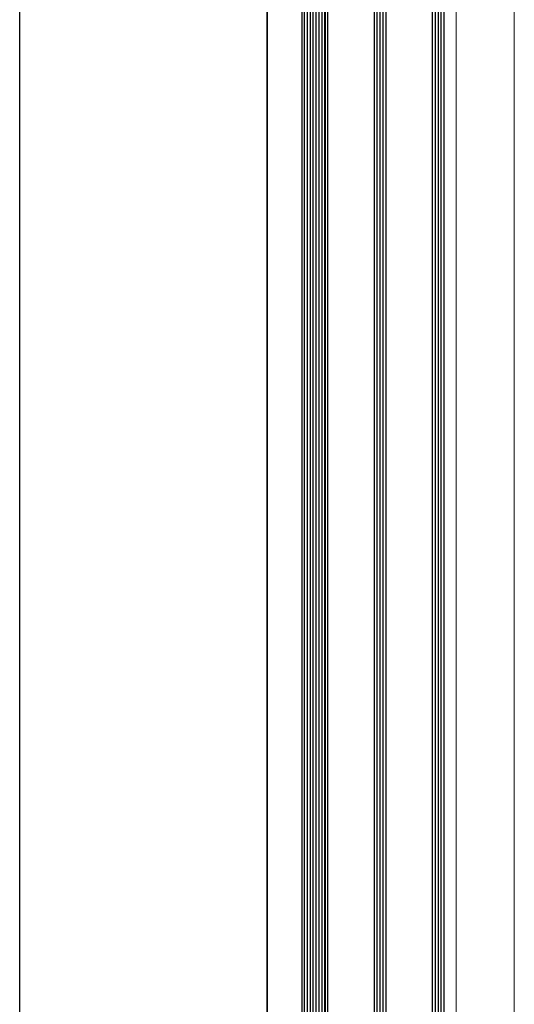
# Model space of a CAD drawing. Extents: x 4615668 to 9294084, y 5325188 to 10688993.
# Tile 452 of 656: x 4636249 to 4636266, y 5332244 to 5332278. Entities that reach past the tile are written whole.
import ezdxf

# ---------------------------------------------------------------- set-up
doc = ezdxf.new("R2010")
doc.units = 0
doc.header["$MEASUREMENT"] = 0
doc.layers.add('A_wymiary', color=152, linetype='Continuous', lineweight=5)
doc.layers.add('CrossSectionsGlass', color=7, linetype='Continuous')
doc.layers.add('CrossSectionsProfils', color=7, linetype='Continuous')

msp = doc.modelspace()

# ---------------------------------------------------------------- linework, layer by layer
at = {"layer": 'A_wymiary', "ltscale": 40}
for points in [[(4636257.721, 5331677.428), (4636249.221, 5331677.428), (4636249.221, 5332310.428), (4636257.721, 5332310.428)], [(4636257.721, 5332310.428), (4636259.721, 5332310.428), (4636259.721, 5331677.428), (4636257.721, 5331677.428)]]:
    msp.add_lwpolyline(points, close=True, dxfattribs=at)
msp.add_lwpolyline([(4636249.221, 5332310.428), (4636249.221, 5331677.428), (4636249.221, 5331643.428), (4636256.168, 5331643.428), (4636256.168, 5331674.587, 0.029325), (4636256.146, 5331674.657), (4636255.692, 5331675.11, -0.198912), (4636255.575, 5331675.393), (4636255.575, 5331677.428), (4636255.875, 5331677.428), (4636255.875, 5331675.528, 0.414258), (4636255.975, 5331675.428), (4636256.075, 5331675.428, 0.444219), (4636256.171, 5331675.528), (4636256.171, 5331677.428), (4636256.171, 5331677.428), (4636259.721, 5331677.428), (4636259.721, 5332310.428)], format="xyb", close=True, dxfattribs=at)
msp.add_lwpolyline([(4636264.221, 5331677.429), (4636266.221, 5331677.429), (4636266.221, 5332310.427), (4636264.221, 5332310.427), (4636264.221, 5331677.465)], dxfattribs=at)
at = {"layer": 'CrossSectionsGlass'}
for p, q in [((4636258.921, 5332306.778), (4636258.921, 5332041.078)), ((4636259.001, 5332306.828), (4636259.001, 5332041.028)), ((4636259.101, 5332306.828), (4636259.101, 5332041.028)), ((4636259.201, 5332306.828), (4636259.201, 5332041.028)), ((4636259.301, 5332306.828), (4636259.301, 5332041.028)), ((4636259.401, 5332306.828), (4636259.401, 5332041.028)), ((4636259.501, 5332306.828), (4636259.501, 5332041.028)), ((4636259.601, 5332306.828), (4636259.601, 5332041.028)), ((4636259.701, 5332306.828), (4636259.701, 5332041.028)), ((4636259.801, 5332306.778), (4636259.801, 5332041.078)), ((4636261.401, 5332306.778), (4636261.401, 5332041.078)), ((4636261.501, 5332306.828), (4636261.501, 5332041.028)), ((4636261.601, 5332306.828), (4636261.601, 5332041.028)), ((4636261.701, 5332306.828), (4636261.701, 5332041.028)), ((4636261.801, 5332306.778), (4636261.801, 5332041.078)), ((4636263.401, 5332306.778), (4636263.401, 5332041.078)), ((4636263.501, 5332306.828), (4636263.501, 5332041.028)), ((4636263.601, 5332306.828), (4636263.601, 5332041.028)), ((4636263.701, 5332306.828), (4636263.701, 5332041.028)), ((4636263.801, 5332306.778), (4636263.801, 5332041.078))]:
    msp.add_line(p, q, dxfattribs=at)
at = {"layer": 'CrossSectionsProfils', "ltscale": 40}
msp.add_lwpolyline([(4636256.168, 5331643.428), (4636249.221, 5331643.428), (4636249.221, 5332310.428), (4636257.721, 5332310.428), (4636257.721, 5331677.428)], dxfattribs=at)
msp.add_lwpolyline([(4636257.721, 5332310.428), (4636259.721, 5332310.428), (4636259.721, 5331677.428), (4636257.721, 5331677.428)], close=True, dxfattribs=at)

doc.saveas('drawing.dxf')
